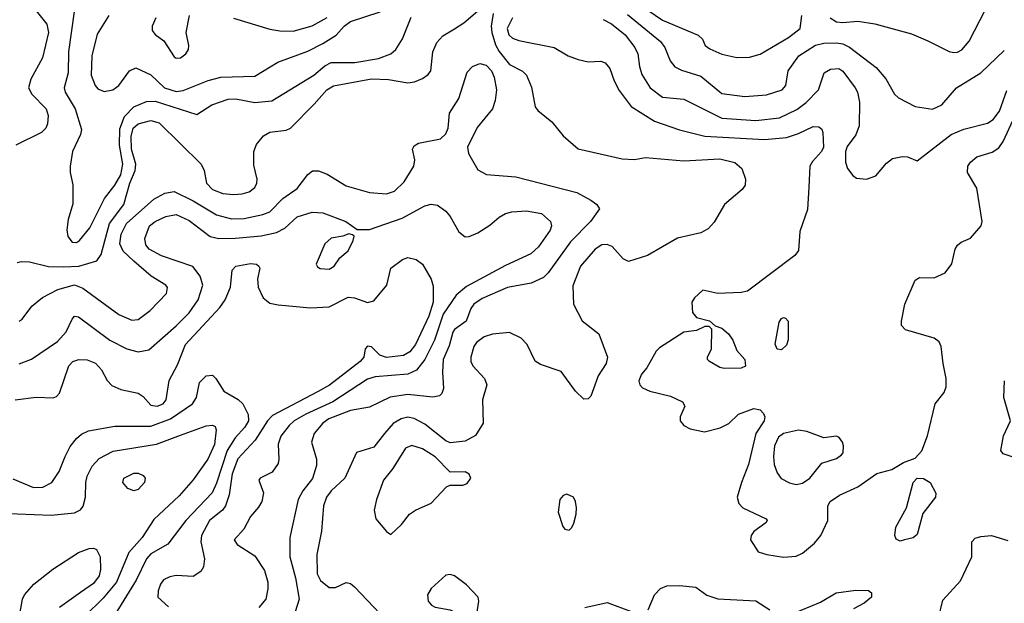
# Model space of a CAD drawing. Extents: x 1173029 to 1307123, y 522559 to 678521.
# Tile 617 of 623: x 1245257 to 1249895, y 659635 to 662386. Entities that reach past the tile are written whole.
import ezdxf

# ---------------------------------------------------------------- set-up
doc = ezdxf.new("R2010")
doc.units = 0

msp = doc.modelspace()

# ---------------------------------------------------------------- linework, layer by layer
at = {"layer": '0CON10XD'}
for points in [[(1249535, 662286.2), (1249635, 662235.6), (1249655, 662231.1), (1249675, 662233.3), (1249695, 662244.4), (1249728.9, 662285), (1249805, 662430), (1249871.7, 662498.3), (1249877, 662527), (1249854.4, 662625), (1249862.5, 662695), (1249960.8, 662855)], [(1245216.8, 662556.8), (1245310.8, 662495), (1245319.2, 662465), (1245328.6, 662435), (1245385.2, 662365.2), (1245393.2, 662325), (1245364.1, 662205.9), (1245310.4, 662105), (1245299.3, 662065), (1245314.7, 662035), (1245381.5, 661965), (1245391.2, 661935), (1245388.9, 661895), (1245380.6, 661875), (1245359.4, 661855), (1245238.9, 661795)], [(1248151.1, 662475), (1248285, 662383), (1248452.3, 662312.3), (1248473.6, 662293.6), (1248486, 662265), (1248508, 662248), (1248565, 662223.6), (1248635, 662207.1), (1248695, 662209.6), (1248745, 662223.2), (1248878.6, 662301.4), (1248933.5, 662345), (1248941.5, 662405)], [(1245513.9, 662425), (1245487.3, 662235), (1245486, 662135), (1245466.6, 662065), (1245472.2, 662045), (1245519.3, 661965), (1245549.1, 661869.1), (1245544.6, 661845), (1245506.5, 661765), (1245494.4, 661695), (1245494.4, 661665), (1245507, 661607), (1245507.3, 661517.3), (1245485.4, 661444.6), (1245480, 661395), (1245484.6, 661364.6), (1245505, 661337.8), (1245525, 661336.5), (1245539.4, 661345), (1245588.2, 661405), (1245656.4, 661543.6), (1245705, 661605.4), (1245733.4, 661655), (1245743.3, 661705), (1245728, 661795), (1245728.4, 661871.6), (1245751, 661929), (1245795, 661975.9), (1245855, 662000), (1245895, 662001.9), (1246091.2, 661938.8), (1246162, 661985), (1246238.6, 662011.4), (1246275, 662013.1), (1246365, 661996.3), (1246445, 662004), (1246642.7, 662125), (1246695, 662168.2), (1246725, 662183.6), (1246836.3, 662183.7), (1246946.8, 662203.2), (1247005.6, 662225), (1247029.1, 662245), (1247060.4, 662295), (1247101.8, 662398.2)], [(1245676.7, 662405), (1245622.3, 662317.7), (1245597.7, 662215), (1245593.9, 662125), (1245613.1, 662075), (1245625, 662060), (1245655, 662047.5), (1245696.2, 662055), (1245724.6, 662075.4), (1245774.7, 662145.3), (1245805, 662158.8), (1245875, 662126.7), (1245939.5, 662065), (1245995, 662047.8), (1246027.3, 662052.7), (1246145, 662099.5), (1246204.8, 662115.2), (1246365, 662120.4), (1246473.6, 662186.4), (1246615, 662238.1), (1246685, 662273.2), (1246747.8, 662312.2), (1246785, 662355.3), (1246815, 662377.9), (1246955, 662423.1)], [(1247305, 662342.5), (1247349.2, 662370.8), (1247435, 662444.5)], [(1245899.4, 662395), (1245881.9, 662355), (1245881.4, 662335), (1245896.3, 662316.3), (1245936.2, 662286.2), (1245985, 662211.4), (1245995, 662204.4), (1246015, 662205.7), (1246040, 662225), (1246052, 662245), (1246054, 662265), (1246040.8, 662325), (1246058, 662405)], [(1246265, 662392.7), (1246435, 662340.7), (1246483, 662333), (1246545, 662332.4), (1246635, 662356.5), (1246705, 662395.9)], [(1247487.7, 662415), (1247478.4, 662355), (1247481.2, 662325), (1247497.8, 662267.8), (1247515, 662235.4), (1247565, 662174.6), (1247625, 662143.1), (1247644.2, 662125), (1247667.8, 662067.8), (1247685.5, 661975.5), (1247698, 661958), (1247764.4, 661905), (1247817.8, 661837.8), (1247887.6, 661777.6), (1248095, 661729.4), (1248152.7, 661727.3), (1248205, 661735.8), (1248385, 661720.3), (1248555, 661730.9), (1248625, 661712.5), (1248658.1, 661685), (1248675.8, 661635), (1248674.4, 661605.6), (1248660.8, 661585), (1248576.4, 661515), (1248528.7, 661431.3), (1248500.3, 661399.7), (1248465, 661381.2), (1248355, 661356.1), (1248215, 661274.6), (1248125, 661246), (1248099.1, 661259.1), (1248047.5, 661317.5), (1248025, 661326.1), (1247998.8, 661325), (1247967.5, 661305), (1247898.2, 661225), (1247862.2, 661132.2), (1247865.5, 661045), (1247907, 660967), (1247985.9, 660905.9), (1248025.5, 660795), (1248020, 660765), (1247982.1, 660707.9), (1247966.8, 660663.2), (1247947.7, 660612.3), (1247935, 660599.2), (1247915, 660597.8), (1247875.5, 660635), (1247807.4, 660727.4), (1247711.2, 660761.2), (1247685.8, 660775.8), (1247648.1, 660855), (1247620, 660885), (1247565, 660912.1), (1247485, 660904.2), (1247445, 660890.5), (1247409.6, 660865), (1247396.9, 660845), (1247382.2, 660795), (1247382.2, 660775), (1247392.2, 660755), (1247446, 660695), (1247458, 660665), (1247437.9, 660595), (1247441.1, 660485), (1247403.5, 660426.5), (1247355, 660400), (1247285, 660391.6), (1247265, 660400.9), (1247165, 660479.4), (1247115, 660505.9), (1247085, 660512.9), (1247054.8, 660505.2), (1247016.8, 660483.2), (1246975.9, 660435.9), (1246925, 660371.8), (1246843.8, 660346.2), (1246788.5, 660225), (1246725, 660166.2), (1246702.8, 660135), (1246688.7, 660095), (1246678.2, 659975), (1246657.7, 659865), (1246659.2, 659775), (1246675, 659742.5), (1246715, 659709.2), (1246745, 659710), (1246795, 659733.3), (1246815, 659728.9), (1246835, 659712.5), (1246955.5, 659585.5)], [(1247578.3, 662395), (1247553, 662345), (1247560.9, 662315), (1247579.2, 662299.2), (1247607.6, 662287.6), (1247774.1, 662254.1)], [(1248005, 662386.2), (1248045, 662366.8), (1248109.6, 662315), (1248155.4, 662255), (1248169.6, 662225), (1248176, 662165), (1248187.2, 662127.2), (1248227.3, 662065), (1248285, 662020.8), (1248385, 662012), (1248565, 661921.2), (1248725, 661911.4), (1248836.6, 661923.4), (1248918, 661962), (1248961.1, 661995), (1249020, 662055), (1249045.8, 662135), (1249076.9, 662153.1), (1249115, 662156.1), (1249135, 662142.5), (1249192.5, 662065), (1249203.5, 662045), (1249213, 661997), (1249210.8, 661885), (1249195, 661843.3), (1249155, 661788.8), (1249147.5, 661765), (1249147.1, 661715), (1249157.1, 661685), (1249181.4, 661651.4), (1249198.7, 661638.7), (1249245.7, 661634.3), (1249290.3, 661649.7), (1249339.7, 661710.3), (1249368.3, 661731.7), (1249415, 661741.4), (1249438.8, 661738.8), (1249485, 661720), (1249645, 661845.4), (1249705, 661869.6), (1249815, 661898.7), (1249842.9, 661915), (1249871.7, 661955), (1249907.6, 662052.4)], [(1248119.8, 662409.8), (1248275, 662283.2), (1248295.8, 662255), (1248321.3, 662191.3), (1248343.8, 662163.8), (1248375, 662147.8), (1248465, 662120), (1248565, 662037.9), (1248673.1, 662023.1), (1248775, 662031.5), (1248849.2, 662055), (1248865.6, 662075), (1248876.2, 662145), (1248926.4, 662215), (1249005, 662265.3), (1249045, 662275.3), (1249105, 662277.5), (1249135, 662271.8), (1249166, 662256), (1249291.3, 662161.3), (1249336.5, 662106.5), (1249378.2, 662035), (1249397, 662017), (1249475, 661977.3), (1249556.2, 661963.8), (1249601.4, 661985), (1249670, 662065), (1249784.7, 662135.3), (1249895, 662240)], [(1249075.2, 662395.2), (1249105, 662375.8), (1249135, 662372.2), (1249205, 662379.2), (1249285, 662366.9), (1249458.5, 662318.5), (1249535, 662286.2)], [(1245245, 661240.8), (1245264.2, 661245.8), (1245304.3, 661244.3), (1245393.4, 661223.4), (1245465, 661221.2), (1245535.6, 661224.4), (1245620, 661250), (1245641.3, 661278.7), (1245680.8, 661425), (1245747.7, 661515), (1245776.4, 661615), (1245801.2, 661675), (1245804.4, 661705), (1245784.6, 661775), (1245782.2, 661835), (1245792.5, 661875), (1245815, 661895.7), (1245875, 661911.1), (1245915, 661899.3), (1246112.5, 661705), (1246126.5, 661675), (1246137.5, 661615), (1246165.7, 661585), (1246215, 661567.3), (1246265, 661562), (1246305, 661564.6), (1246337.5, 661575), (1246364.4, 661595), (1246374.4, 661615), (1246375.5, 661635), (1246360.9, 661700.9), (1246360.6, 661765), (1246372.2, 661797.8), (1246405, 661838.1), (1246435, 661855.5), (1246512.5, 661865), (1246532.5, 661875), (1246645, 661987.1), (1246703.9, 662055), (1246735, 662074.1), (1246915, 662107), (1246995, 662104.2), (1247085, 662088.7), (1247117.1, 662092.9), (1247155, 662108.2), (1247181.9, 662128.1), (1247193.3, 662145), (1247202.7, 662235), (1247221.6, 662278.4), (1247250.2, 662309.8), (1247305, 662342.5)], [(1247774.1, 662254.1), (1247840, 662215), (1247887.6, 662197.6), (1247935, 662187.9), (1247995, 662190), (1248015, 662181.8), (1248036.3, 662156.3), (1248057.2, 662097.2), (1248081.5, 662051.5), (1248137, 661977), (1248247.5, 661907.5), (1248365, 661866.9), (1248485, 661837.6), (1248765, 661821.1), (1248868.9, 661831.1), (1248925, 661848.9), (1248995, 661882.5), (1249021.4, 661881.4), (1249035, 661869.2), (1249040, 661855), (1249042.6, 661785), (1249034.7, 661765), (1248991.8, 661718.2), (1248978.2, 661695), (1248973.8, 661596.2), (1248968, 661492), (1248931.8, 661388.2), (1248925, 661297.5), (1248908.8, 661275), (1248685, 661106.7), (1248655, 661100), (1248545, 661096.2), (1248475, 661111.2), (1248436.2, 661075), (1248423.8, 661055), (1248426.1, 661006.1), (1248445, 660982.5), (1248507, 660967), (1248532.5, 660942.5), (1248565, 660932.5), (1248595.9, 660905.9), (1248615.9, 660875.9), (1248635, 660827.5), (1248672.5, 660785), (1248676.4, 660753.6), (1248655, 660743.8), (1248575, 660742.5), (1248555, 660747.5), (1248506.7, 660775), (1248496.7, 660785), (1248496.7, 660795), (1248516.2, 660835), (1248517.5, 660927.5), (1248505, 660940), (1248485, 660940), (1248445, 660921.2), (1248385, 660913.8), (1248270.7, 660839.3), (1248255, 660824), (1248211.5, 660745), (1248186.7, 660715), (1248173.4, 660683.4), (1248178.1, 660665), (1248191.1, 660651.1), (1248225.3, 660635.3), (1248322.3, 660612.3), (1248380, 660585), (1248390, 660565), (1248368.6, 660515), (1248368.6, 660495), (1248385, 660472.9), (1248415, 660457.5), (1248483.6, 660443.6), (1248557.4, 660462.6), (1248596.7, 660483.3), (1248643, 660527), (1248715, 660554.2), (1248745, 660547.5), (1248760.7, 660530.7), (1248766.5, 660515), (1248764.5, 660495), (1248724.7, 660435.3), (1248689.7, 660290.3), (1248656.5, 660205), (1248637.5, 660135), (1248645, 660106.2), (1248664, 660085), (1248773.6, 660033.6), (1248777.5, 660025), (1248772.5, 660015), (1248715.5, 659974.5), (1248702.9, 659955), (1248700, 659935), (1248735, 659878.8), (1248775.7, 659865.7), (1248855, 659853.1), (1248915, 659857.8), (1248945, 659871.5), (1249000.9, 659919.1), (1249031.4, 659955), (1249064.4, 660025), (1249064.2, 660095), (1249075, 660115.8), (1249118, 660145), (1249205, 660183.8), (1249295, 660247.5), (1249365, 660265.6), (1249420.4, 660299.6), (1249475, 660318.8), (1249506.4, 660353.6), (1249533.9, 660425), (1249568.6, 660575), (1249611.2, 660628.8), (1249621.8, 660655), (1249621.6, 660695), (1249606.3, 660765), (1249598.2, 660845), (1249588.1, 660868.1), (1249565, 660885.6), (1249430, 660925), (1249411.2, 660945), (1249410.8, 660965), (1249427.1, 661045), (1249475, 661158), (1249495, 661171.4), (1249565, 661169.4), (1249617, 661193), (1249648, 661235), (1249664, 661305), (1249675, 661323.3), (1249692.3, 661337.7), (1249735, 661356.7), (1249785.8, 661415), (1249790, 661435), (1249765, 661592.5), (1249721.9, 661665), (1249723.1, 661695), (1249735, 661714.2), (1249765, 661738.9), (1249838.5, 661761.5), (1249868.4, 661781.6), (1249888.8, 661811.2), (1249945, 661931.1)], [(1245255, 660964.4), (1245269.2, 660975), (1245314.4, 661035), (1245365, 661076.1), (1245437.1, 661115), (1245515, 661135.7), (1245555, 661120.3), (1245725, 660996.2), (1245785, 660970), (1245815, 660972.5), (1245871.4, 661015), (1245948.8, 661095), (1245953.9, 661123.9), (1245946.2, 661135), (1245876.6, 661176.6), (1245795, 661247.6), (1245744.7, 661295), (1245729.6, 661329.6), (1245734.8, 661375), (1245761, 661425), (1245889.2, 661540.7), (1245940.9, 661569.1), (1245985, 661576.2), (1246075, 661532.2), (1246185, 661465.7), (1246255, 661447.4), (1246315, 661449.7), (1246402.4, 661467.6), (1246435, 661480.7), (1246496.7, 661543.3), (1246565, 661590.8), (1246615, 661655.6), (1246637, 661673), (1246665, 661673.5), (1246705, 661658.5), (1246795, 661602.8), (1246905, 661570.7), (1246985, 661565.3), (1247022.4, 661577.6), (1247068.1, 661621.9), (1247114.3, 661695), (1247119.2, 661725), (1247108, 661775), (1247115, 661791.2), (1247135.8, 661804.2), (1247240, 661825), (1247265, 661847.5), (1247276.2, 661875), (1247281.2, 661945), (1247326.2, 662013.8), (1247365, 662138), (1247390.8, 662165), (1247425, 662180), (1247455, 662171.5), (1247480.3, 662145), (1247492.4, 662115), (1247503, 662055), (1247496.9, 662005), (1247483.8, 661965), (1247412, 661878), (1247366.2, 661785), (1247372, 661755), (1247415, 661678.8), (1247455.6, 661655.6), (1247595, 661644.6), (1247880.9, 661570.9), (1247948, 661535), (1247976, 661515), (1247988, 661495), (1247945.8, 661435), (1247851.4, 661338.6), (1247747.2, 661192.8), (1247725, 661170.4), (1247666.6, 661143.4), (1247555, 661124.2), (1247435, 661071.9), (1247397.1, 661045), (1247382.9, 661025), (1247360, 660965), (1247305, 660925.6), (1247297.3, 660912.7), (1247280.6, 660849.4), (1247252.6, 660785), (1247249.1, 660725), (1247252.9, 660647.1), (1247245.8, 660624.2), (1247235, 660613.8), (1247202.9, 660607.1), (1247085, 660619.7), (1247002.3, 660607.7), (1246905, 660559.6), (1246815, 660543.4), (1246713.8, 660505), (1246685.4, 660485), (1246644.6, 660435), (1246632.3, 660395), (1246655.4, 660315), (1246655.4, 660285), (1246636.6, 660223.4), (1246590.4, 660165), (1246568.7, 660125), (1246529.6, 659945), (1246529.1, 659855), (1246555.8, 659755), (1246573.6, 659655), (1246554.4, 659595)], [(1245504.3, 660975), (1245515, 660988.8), (1245535, 660986), (1245682.2, 660875), (1245762, 660835), (1245815, 660820.5), (1245865, 660830), (1245995, 660943.3), (1246055.3, 661005), (1246097.5, 661065), (1246120, 661135), (1246107.4, 661177.4), (1246072.7, 661222.7), (1245925, 661273.2), (1245866.9, 661305), (1245851.8, 661325), (1245846.1, 661353.9), (1245869.6, 661415), (1245895.2, 661434.8), (1245945, 661457.8), (1245995, 661467.2), (1246055, 661440), (1246155, 661363.9), (1246195.3, 661355.3), (1246274.4, 661355.6), (1246395, 661366.6), (1246467.7, 661382.3), (1246506.8, 661403.2), (1246565, 661456.9), (1246635, 661479.2), (1246685, 661476), (1246794.3, 661434.3), (1246846.7, 661396.7), (1246905, 661397.8), (1247058.9, 661451.1), (1247165, 661508.9), (1247195, 661516.7), (1247225, 661511.4), (1247265, 661482.9), (1247285, 661458.6), (1247325, 661386.7), (1247355, 661362.9), (1247375, 661363.9), (1247415, 661381.1), (1247472.3, 661417.7), (1247515, 661455.5), (1247545, 661472.5), (1247575, 661480), (1247645, 661484.4), (1247715, 661473.1), (1247756.9, 661435), (1247762.2, 661415), (1247755.3, 661394.7), (1247700.5, 661315), (1247665, 661282.9), (1247545, 661228.2), (1247362.2, 661127.8), (1247312.5, 661087.5), (1247251.7, 660998.3), (1247210.4, 660875), (1247166.3, 660783.7), (1247125.9, 660734.1), (1247084.8, 660715.2), (1246932, 660702), (1246895, 660691.2), (1246732.5, 660585), (1246605, 660527.3), (1246550, 660495), (1246525.9, 660474.1), (1246486.7, 660423.2), (1246474.6, 660385), (1246478.5, 660315), (1246474.4, 660295), (1246446.2, 660253.8), (1246390, 660225), (1246383.8, 660215), (1246405.5, 660155.5), (1246397.5, 660115), (1246381.9, 660088.1), (1246343.8, 660045), (1246313.6, 659985), (1246267.1, 659935), (1246282.4, 659912.4), (1246365, 659859.4), (1246409.9, 659789.9), (1246426.7, 659735), (1246426.5, 659703.5), (1246416, 659655), (1246384.3, 659615.7)], [(1246715, 661210.8), (1246738, 661225), (1246765.8, 661264.2), (1246805, 661296.7), (1246828.8, 661345), (1246832.5, 661365), (1246825, 661372.5), (1246807, 661377), (1246780, 661365), (1246725, 661356.2), (1246695, 661330), (1246653.9, 661233.9), (1246660.5, 661220.5), (1246672.7, 661212.7), (1246715, 661210.8)], [(1245236.1, 660593.9), (1245335, 660606.7), (1245415, 660603.3), (1245430.6, 660609.4), (1245445, 660625.7), (1245488.5, 660755), (1245508.1, 660775), (1245536, 660784), (1245575, 660782.3), (1245615, 660767.3), (1245643.5, 660735), (1245670, 660685), (1245692.1, 660662.1), (1245733.8, 660643.8), (1245816, 660626), (1245839.6, 660609.6), (1245875, 660569.7), (1245905, 660563.9), (1245932.7, 660575), (1245948, 660595), (1245961.3, 660685), (1246001.4, 660758.6), (1246038.8, 660855), (1246200.1, 661029.9), (1246225.5, 661065), (1246250, 661125), (1246257.5, 661205), (1246275, 661224.2), (1246345, 661237.5), (1246373.2, 661233.2), (1246384, 661225), (1246389.2, 661215), (1246377.5, 661165), (1246380.9, 661125), (1246404.6, 661074.6), (1246435, 661050.6), (1246475, 661041.5), (1246627.3, 661027.3), (1246715, 661033.3), (1246805, 661077.5), (1246835, 661075.4), (1246895, 661052.3), (1246925, 661060.4), (1246986.4, 661135), (1247005.8, 661215), (1247060.8, 661255), (1247085, 661264.4), (1247125, 661255.6), (1247155, 661234.2), (1247195, 661163.8), (1247205, 661130), (1247204.2, 661055), (1247185, 660989.4), (1247121.6, 660855), (1247095, 660820.8), (1247065, 660802.6), (1246985, 660793.1), (1246954.1, 660804.1), (1246915, 660844), (1246895, 660848), (1246884.2, 660835), (1246878.6, 660795), (1246861.1, 660775), (1246716, 660664), (1246663.6, 660633.6), (1246448.9, 660521.1), (1246424.6, 660495.4), (1246366.3, 660403.7), (1246285, 660316.1), (1246258.1, 660245), (1246243.7, 660146.3), (1246226.6, 660095), (1246212.1, 660075), (1246151.4, 660025), (1246113.9, 659955), (1246110.2, 659925), (1246128.6, 659845), (1246122.7, 659807.3), (1246110.6, 659785), (1246075, 659761.5), (1245995, 659766.2), (1245965, 659760), (1245935, 659745.7), (1245920, 659725), (1245909.2, 659695), (1245908, 659665), (1245958.2, 659618.2)], [(1248845, 660830), (1248825, 660833.3), (1248816, 660856), (1248835, 660960), (1248845, 660977.5), (1248855, 660982.5), (1248865, 660980), (1248877.5, 660965), (1248877.7, 660877.7), (1248868.7, 660851.3), (1248845, 660830)], [(1245255, 660763.6), (1245313.3, 660786.7), (1245435, 660870), (1245475.6, 660915), (1245504.3, 660975)], [(1245225, 660221.5), (1245321.7, 660181.7), (1245367, 660183), (1245409.5, 660205), (1245443.1, 660256.9), (1245472.3, 660327.7), (1245495.8, 660374.2), (1245525, 660411.9), (1245547.9, 660432.1), (1245581.2, 660448.8), (1245705, 660470), (1245875, 660470), (1245967.9, 660505), (1246071.5, 660575), (1246090, 660605), (1246105, 660676), (1246135, 660706.7), (1246165, 660710.6), (1246181.1, 660695), (1246218.5, 660635), (1246286.1, 660596.1), (1246307.9, 660575), (1246333.7, 660525), (1246334.8, 660495), (1246318.4, 660465), (1246273, 660415), (1246234.1, 660355.9), (1246185, 660201.5), (1246163.3, 660156.7), (1246040, 660025), (1245955.2, 659914.7), (1245875, 659868.1), (1245854.7, 659845), (1245806.1, 659745), (1245703, 659577)], [(1249965, 660315.5), (1249889.2, 660339.2), (1249878, 660355), (1249890.4, 660425), (1249924.4, 660495), (1249893.1, 660605), (1249895.7, 660684.3)], [(1245165, 660060), (1245405, 660050.9), (1245515, 660062.2), (1245544.5, 660075.5), (1245556.6, 660093.4), (1245567.5, 660135), (1245568.5, 660205), (1245575.4, 660235), (1245598.5, 660281.5), (1245631.8, 660318.2), (1245698.3, 660351.7), (1245902, 660385), (1246015, 660428.2), (1246135, 660471.5), (1246165.6, 660475.6), (1246178.7, 660468.7), (1246183.5, 660453.5), (1246174.6, 660384.6), (1246142.9, 660315), (1246075, 660216.7), (1246008.2, 660141.8), (1245889.4, 660030.6), (1245834, 659945), (1245770.8, 659875), (1245713.8, 659735), (1245651, 659659), (1245563.9, 659575)], [(1248915, 660195.3), (1248945, 660200.9), (1248979.5, 660225), (1249035, 660296), (1249105, 660318), (1249128.8, 660335), (1249136, 660345), (1249137.7, 660377.7), (1249133.3, 660395), (1249116.4, 660416.4), (1249105, 660422.5), (1249045, 660416), (1248965, 660444.6), (1248925, 660451.8), (1248855, 660435.9), (1248831.8, 660418.2), (1248813, 660377), (1248807.4, 660327.4), (1248810.3, 660290.3), (1248825, 660250), (1248844.2, 660224.2), (1248883.1, 660203.1), (1248915, 660195.3)], [(1247005, 659960), (1247055, 660007.5), (1247093.8, 660056.2), (1247121.2, 660075), (1247195, 660107.8), (1247268.1, 660185), (1247285, 660192.9), (1247345, 660191.5), (1247365, 660199.4), (1247381.9, 660225), (1247375, 660244), (1247355, 660254.4), (1247285, 660253.5), (1247215, 660325.9), (1247155, 660363.4), (1247105, 660378.5), (1247075, 660367.3), (1247015, 660271.1), (1246970.5, 660215), (1246937.5, 660125), (1246927.5, 660075), (1246935, 660033.8), (1246985, 659974.3), (1247005, 659960)], [(1245795, 660165.6), (1245766.3, 660176.3), (1245742.9, 660205), (1245748.6, 660225), (1245795, 660249.3), (1245815, 660249.2), (1245838.4, 660238.4), (1245847.8, 660225), (1245845.5, 660205), (1245815, 660172.5), (1245795, 660165.6)], [(1249405, 659928.8), (1249385, 659937.5), (1249380, 659955), (1249383.8, 659995), (1249434.6, 660085.4), (1249465.4, 660205), (1249485, 660224.6), (1249515, 660223.5), (1249546, 660205), (1249572, 660155), (1249570.8, 660135), (1249510.9, 660059.1), (1249485, 659960), (1249465.9, 659944.1), (1249425, 659933.8), (1249405, 659928.8)], [(1247845, 659980), (1247858, 659992), (1247867.2, 660012.8), (1247878.5, 660055), (1247879.5, 660085), (1247875.4, 660115.4), (1247865.7, 660135), (1247835, 660149.5), (1247817, 660143), (1247801.1, 660125), (1247793.8, 660065), (1247815, 659998), (1247825.6, 659985.6), (1247845, 659980)], [(1249584.3, 659565), (1249605, 659650), (1249689.2, 659740.8), (1249741.4, 659855), (1249742, 659925), (1249757.6, 659942.4), (1249785, 659950), (1249835, 659954.5), (1249912.2, 659932.2)], [(1245258.8, 659585), (1245270.9, 659655), (1245280.4, 659675), (1245324, 659726), (1245413, 659797), (1245535, 659875.5), (1245585, 659894.4), (1245605, 659895.7), (1245619.5, 659889.5), (1245636.2, 659855), (1245638.2, 659795), (1245631.2, 659765), (1245605, 659729.3), (1245544.4, 659685.6), (1245444.5, 659615)], [(1247365, 659545.7), (1247385, 659552.5), (1247410.8, 659585), (1247420, 659645), (1247417.5, 659665), (1247362.4, 659722.4), (1247304.6, 659764.6), (1247285, 659771.5), (1247265, 659767.5), (1247195.6, 659705), (1247178.5, 659675), (1247181.1, 659645), (1247196.9, 659626.9), (1247215, 659617.5), (1247284.7, 659604.7), (1247304.2, 659595), (1247345, 659548), (1247365, 659545.7)], [(1248217.5, 659605), (1248247.8, 659675), (1248275, 659705.7), (1248305, 659717.8), (1248365, 659719.6), (1248441.3, 659711.3), (1248493.7, 659673.7), (1248545, 659656.4), (1248725, 659646.7), (1248790.6, 659605)], [(1248892, 659585), (1249028.9, 659641.1), (1249103.3, 659685), (1249195, 659696.7), (1249255, 659696.2), (1249270, 659685), (1249268.8, 659665), (1249235, 659636), (1249185, 659610)], [(1247920, 659615), (1248025, 659640), (1248142.5, 659595)]]:
    msp.add_lwpolyline(points, dxfattribs=at)

doc.saveas('drawing.dxf')
